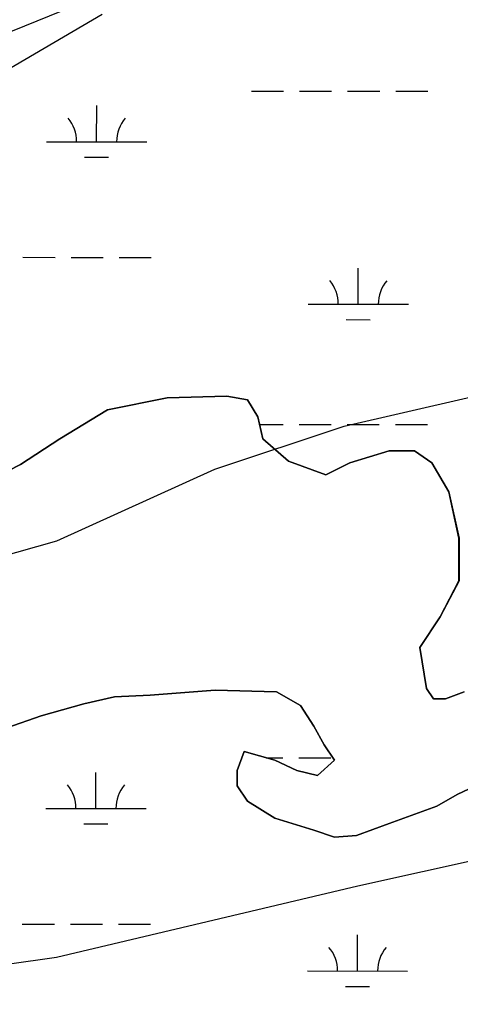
# Model space of a CAD drawing. Extents: x 3148686 to 3186545, y 916144 to 941516.
# Drawn here: x 3170074 to 3170514, y 923873 to 924858 of the extents above; entities that cross this region are included whole.
import ezdxf

# ---------------------------------------------------------------- set-up
doc = ezdxf.new("R2010")
doc.units = 0
for name, color, linetype in [('V-SITE-VEGE', 7, 'Continuous'), ('V-TOPO-BNDY', 7, 'Continuous'), ('V-TOPO-SHOR', 7, 'Continuous'), ('V-WETL-SWMP', 7, 'Continuous')]:
    doc.layers.add(name, color=color, linetype=linetype)

msp = doc.modelspace()

# ---------------------------------------------------------------- linework, layer by layer
at = {"layer": 'V-SITE-VEGE'}
for points in [[(3170517.73, 924186.9), (3170498.99, 924180.08), (3170487.06, 924180.08), (3170480.25, 924190.31), (3170473.43, 924231.22), (3170493.88, 924261.91), (3170512.61, 924297.71), (3170512.61, 924340.34), (3170502.39, 924386.37), (3170485.36, 924415.36), (3170468.32, 924427.29), (3170442.76, 924427.29), (3170403.58, 924415.36), (3170379.73, 924403.42), (3170342.25, 924417.06), (3170316.69, 924439.23), (3170311.58, 924461.39), (3170301.36, 924478.44), (3170280.92, 924481.85), (3170221.29, 924480.15), (3170161.66, 924468.21), (3170113.96, 924439.23), (3170074.77, 924413.65), (3170037.29, 924394.9)], [(3170061.14, 924151.09), (3170095.21, 924163.03), (3170137.81, 924174.96), (3170168.47, 924181.78), (3170204.25, 924183.49), (3170268.99, 924188.6), (3170330.32, 924186.9), (3170354.18, 924173.26), (3170367.8, 924152.8), (3170378.02, 924134.04), (3170388.25, 924118.7), (3170371.21, 924103.35), (3170350.77, 924108.47), (3170328.62, 924118.7), (3170297.95, 924127.22), (3170291.14, 924108.47), (3170291.14, 924093.12), (3170301.36, 924077.78), (3170328.62, 924060.73)], [(3170328.62, 924060.73), (3170367.8, 924048.79), (3170388.25, 924041.97), (3170410.4, 924043.68), (3170442.76, 924055.61), (3170490.47, 924072.66), (3170510.91, 924084.6), (3170539.87, 924098.24)]]:
    msp.add_lwpolyline(points, dxfattribs=at)
at = {"layer": 'V-TOPO-BNDY'}
msp.add_lwpolyline([(3170156.29, 924862.88), (3169477.87, 924465.66), (3168859.75, 924194.89), (3168297.49, 923950.54), (3168271.6, 923941.9), (3168245.71, 923933.26), (3168052.92, 923869.99), (3167860.14, 923806.73), (3167616.81, 923687.92), (3167172.22, 923564.9), (3167136.29, 923554.93), (3167091.99, 923551.97), (3166357.33, 923502.86), (3166157.38, 923519.96), (3165770.91, 923553.29), (3165259.87, 923662.65), (3164600.86, 923797.2)], dxfattribs=at)
at = {"layer": 'V-TOPO-SHOR'}
for points in [[(3169850.21, 924759.06), (3170154.61, 924882.4), (3170283.71, 924968.27), (3170685.17, 925068.18), (3171301.58, 925110.53), (3172419.7, 925166.69), (3173193.78, 925208.88), (3173996.63, 925337.04), (3174699.12, 925450.97), (3175332.22, 925550.27)], [(3169236.68, 924367.34), (3169523.15, 924166.36), (3169695.15, 924151.84), (3169766.83, 924166.1), (3169895.92, 924237.63), (3170010.66, 924309.18), (3170111.03, 924337.75), (3170268.78, 924409.25), (3170397.84, 924452.12), (3170584.22, 924494.92), (3170684.58, 924509.15), (3170856.56, 924480.3), (3171028.52, 924437.12), (3171157.5, 924408.31), (3171386.81, 924379.4), (3171515.77, 924336.27), (3171630.4, 924293.14), (3171759.36, 924250.01), (3171859.66, 924206.9), (3171916.96, 924178.17), (3171956.47, 924157.09)], [(3169079.94, 923827.17), (3169465.5, 923865.4), (3169709.18, 923865.14), (3170110.6, 923922.06), (3170411.69, 923993.41), (3170540.72, 924021.94), (3170741.45, 924064.73), (3171042.49, 924093.09), (3171185.8, 924064.27), (3171372.12, 924035.4), (3171458.09, 924006.64), (3171565.8, 923999.58)]]:
    msp.add_lwpolyline(points, dxfattribs=at)
at = {"layer": 'V-WETL-SWMP'}
for p, q in [((3170305.4, 924786.43), (3170337.4, 924786.39)), ((3170353.4, 924786.38), (3170385.4, 924786.34)), ((3170401.4, 924786.32), (3170433.4, 924786.29)), ((3170449.4, 924786.27), (3170481.4, 924786.24)), ((3170150.75, 924735.85), (3170150.79, 924771.85)), ((3170100.75, 924735.9), (3170200.75, 924735.79)), ((3170138.74, 924720.43), (3170162.74, 924720.4)), ((3170077.22, 924620.49), (3170109.22, 924620.46)), ((3170125.22, 924620.44), (3170157.22, 924620.41)), ((3170173.22, 924620.39), (3170205.22, 924620.36)), ((3170412.02, 924573.71), (3170412.06, 924609.71)), ((3170362.02, 924573.76), (3170462.02, 924573.66)), ((3170400, 924558.29), (3170424, 924558.27)), ((3170313.35, 924453.74), (3170337.05, 924453.72)), ((3170353.05, 924453.7), (3170385.05, 924453.67)), ((3170401.05, 924453.65), (3170433.05, 924453.62)), ((3170449.05, 924453.6), (3170481.05, 924453.57)), ((3170320.15, 924121.06), (3170336.7, 924121.04)), ((3170352.7, 924121.03), (3170384.7, 924120.99)), ((3170150.05, 924070.5), (3170150.09, 924106.5)), ((3170100.05, 924070.55), (3170200.05, 924070.45)), ((3170138.04, 924055.08), (3170162.04, 924055.05)), ((3170076.52, 923955.14), (3170108.52, 923955.11)), ((3170124.52, 923955.09), (3170156.52, 923955.06)), ((3170172.52, 923955.04), (3170204.52, 923955.01)), ((3170411.32, 923908.36), (3170411.35, 923944.36)), ((3170361.32, 923908.41), (3170461.32, 923908.31)), ((3170399.3, 923892.94), (3170423.3, 923892.92))]:
    msp.add_line(p, q, dxfattribs=at)
for points in [[(3170037.29, 924394.9), (3170074.77, 924413.65), (3170113.95, 924439.23), (3170161.66, 924468.21), (3170221.29, 924480.15), (3170280.92, 924481.85), (3170301.36, 924478.44), (3170311.58, 924461.39), (3170316.69, 924439.23), (3170342.25, 924417.06), (3170379.73, 924403.42), (3170403.58, 924415.36), (3170442.76, 924427.29), (3170468.32, 924427.29), (3170485.36, 924415.36), (3170502.39, 924386.37), (3170512.62, 924340.34), (3170512.62, 924297.72), (3170493.88, 924261.91), (3170473.43, 924231.22), (3170480.25, 924190.3)], [(3170480.25, 924190.3), (3170487.06, 924180.07), (3170498.99, 924180.07), (3170517.73, 924186.89)], [(3170539.87, 924098.24), (3170510.91, 924084.6), (3170490.47, 924072.66), (3170442.76, 924055.61), (3170410.39, 924043.68), (3170388.25, 924041.97), (3170367.8, 924048.79), (3170328.62, 924060.73), (3170301.36, 924077.78), (3170291.14, 924093.12), (3170291.14, 924108.47), (3170297.95, 924127.22), (3170328.62, 924118.7), (3170350.77, 924108.47), (3170371.21, 924103.35), (3170388.25, 924118.7), (3170378.02, 924134.04), (3170367.8, 924152.8), (3170354.17, 924173.26), (3170330.32, 924186.9), (3170268.99, 924188.6), (3170204.25, 924183.49), (3170168.47, 924181.78), (3170137.81, 924174.96), (3170095.21, 924163.03), (3170061.14, 924151.09)]]:
    msp.add_lwpolyline(points, dxfattribs=at)
for centre, start, end in [((3170095.51, 924736.38), 359.16781, 40.71147), ((3170206, 924736.26), 139.1678, 180.71146), ((3170356.77, 924574.24), 359.16781, 40.71147), ((3170467.26, 924574.13), 139.1678, 180.71146), ((3170094.81, 924071.03), 359.16781, 40.71147), ((3170205.29, 924070.91), 139.1678, 180.71146), ((3170356.07, 923908.89), 359.16781, 40.71147), ((3170466.56, 923908.78), 139.1678, 180.71146)]:
    msp.add_arc(centre, 35.25, start, end, dxfattribs=at)

doc.saveas('drawing.dxf')
